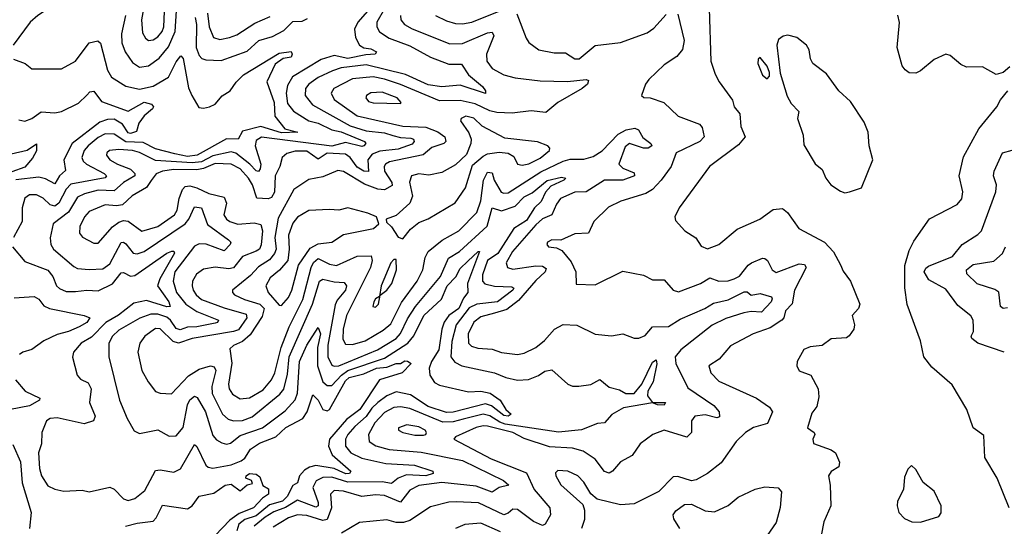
# Model space of a CAD drawing. Extents: x 1552294 to 1694791, y 811929 to 917222.
# Tile 548 of 643: x 1651252 to 1655551, y 901905 to 904116. Entities that reach past the tile are written whole.
import ezdxf

# ---------------------------------------------------------------- set-up
doc = ezdxf.new("R2010")
doc.units = 0

msp = doc.modelspace()

# ---------------------------------------------------------------- linework, layer by layer
at = {"layer": '0CON10XD'}
for points in [[(1651235, 904464.7), (1651285, 904476.2), (1651375, 904520.9), (1651435, 904542), (1651495, 904557.3), (1651635, 904577.1), (1651627.8, 904565), (1651490, 904455), (1651484.7, 904435), (1651511.2, 904395), (1651509.1, 904385), (1651485, 904371.5), (1651428.3, 904361.7), (1651391.1, 904315), (1651376.1, 904285), (1651375.5, 904265), (1651385, 904252.1), (1651436.9, 904225), (1651442.3, 904215), (1651439.1, 904205), (1651331.8, 904135), (1651297.5, 904105), (1651222.9, 904005)], [(1652791.6, 904178.4), (1652727.8, 904105), (1652714, 904075), (1652718.3, 904038.3), (1652735.5, 904005.5), (1652755, 903992.9), (1652785, 903989.3), (1652809.5, 903975), (1652803.3, 903965), (1652763.1, 903963.1), (1652685, 903946.9), (1652625, 903960.1), (1652568, 903942), (1652442.9, 903867.1), (1652421.2, 903828.8), (1652414.8, 903795), (1652420.9, 903750.9), (1652447.3, 903717.3), (1652515, 903674.8), (1652555, 903664.8), (1652615, 903635.8), (1652655, 903626.1), (1652757.3, 903585), (1652763.2, 903575), (1652755, 903565.4), (1652745, 903562.4), (1652675, 903579.5), (1652615, 903563.5), (1652307.1, 903602.9), (1652285, 903588.8), (1652279.4, 903565), (1652304.1, 903485), (1652301.4, 903465), (1652295, 903453.9), (1652285, 903456.9), (1652256.2, 903485), (1652195, 903532.9), (1652175, 903538.8), (1652095, 903522.1), (1652045, 903496.2), (1652005, 903491.5), (1651845, 903501.5), (1651775, 903536.8), (1651745, 903544.5), (1651685, 903550), (1651644.4, 903545), (1651631.8, 903535), (1651630.4, 903525), (1651646.1, 903505), (1651679.1, 903485), (1651735, 903463.6), (1651755.1, 903445.1), (1651754.7, 903435), (1651705, 903405.2), (1651665, 903369.6), (1651595, 903371.3), (1651535, 903356.1), (1651505, 903340.8), (1651464.4, 903275.6), (1651398.7, 903225), (1651384.7, 903164.7), (1651388.2, 903135), (1651400, 903115), (1651488.3, 903038.3), (1651505, 903030.8), (1651555, 903025.2), (1651615, 903028.2), (1651645, 903050.6), (1651695, 903144), (1651705, 903145.3), (1651715, 903137.3), (1651747.1, 903097.1), (1651765, 903094.8), (1651795, 903104.5), (1651974.3, 903225.7), (1651990.3, 903245), (1652015, 903299.1), (1652045, 903294.6), (1652071.7, 903221.7), (1652163.5, 903155), (1652173.5, 903145), (1652170.4, 903135), (1652145, 903107.1), (1652066.4, 903136.4), (1652035, 903137.3), (1652015, 903128), (1651929.4, 903015), (1651921.7, 902975), (1651936.8, 902925), (1651977.1, 902875), (1652025, 902842.7), (1652119.5, 902805), (1652115.5, 902795), (1652105, 902791.2), (1652025, 902774.9), (1651985, 902774.6), (1651953.1, 902763.1), (1651935, 902767.9), (1651910.4, 902805), (1651895, 902817.2), (1651855, 902830.5), (1651825, 902830.8), (1651776.2, 902813.8), (1651685, 902761.6), (1651656.9, 902735), (1651641.2, 902705), (1651640.6, 902645), (1651688.2, 902455), (1651720.8, 902375), (1651751.8, 902321.8), (1651775, 902309.4), (1651855, 902325.6), (1651905, 902297.8), (1651935, 902300.5), (1651965, 902336.5), (1651984.8, 902435), (1651995, 902456.9), (1652015, 902473.1), (1652027.1, 902467.1), (1652063, 902405), (1652095, 902300.9), (1652111.9, 902281.9), (1652135, 902269.1), (1652155, 902264.2), (1652172.2, 902267.8), (1652215, 902301.3), (1652312.3, 902335), (1652410.6, 902409.4), (1652455, 902457.5), (1652464.6, 902485.4), (1652473, 902625), (1652506.2, 902695), (1652555, 902772.2), (1652564.8, 902744.8), (1652551.9, 902685), (1652552.8, 902605), (1652575.9, 902535.9), (1652595, 902519.5), (1652615, 902519.8), (1652656.2, 902565), (1652684.6, 902585.4), (1652845, 902638.8), (1652946.2, 902703.8), (1652973.2, 902736.8), (1653016.8, 902825), (1653093.1, 902896.9), (1653118.5, 902955), (1653156.6, 902993.4), (1653175, 903029.6), (1653208.4, 903061.6), (1653253.8, 903105), (1653260, 903105), (1653206.8, 902965), (1653208.2, 902925), (1653189.7, 902900.3), (1653169.2, 902855), (1653125.7, 902825), (1653104.7, 902795.3), (1653094.7, 902765), (1653082.5, 902675), (1653049.8, 902625), (1653039, 902595), (1653042.8, 902565), (1653063.3, 902533.3), (1653085, 902521.2), (1653211.5, 902491.5), (1653265, 902495.2), (1653305.4, 902485.4), (1653349.6, 902455), (1653374.2, 902414.2), (1653398, 902395), (1653384.6, 902385.4), (1653365, 902388.2), (1653311.4, 902431.4), (1653285, 902439.4), (1653145, 902403.5), (1653115, 902402.2), (1653035, 902428.2), (1652958.1, 902478.1), (1652895, 902491.2), (1652855, 902474.5), (1652815, 902445.1), (1652789.4, 902420.6), (1652765.3, 902384.7), (1652715, 902340.4), (1652685.2, 902305), (1652674.4, 902285), (1652674.4, 902255), (1652698.2, 902225), (1652745, 902203.1), (1652849.8, 902179.8), (1652975, 902172.3), (1653056.2, 902145), (1653056.7, 902135), (1653025, 902124.6), (1652940, 902130), (1652905, 902115.1), (1652875, 902091.7), (1652835, 902099.1), (1652685, 902097.7), (1652615, 902119.9), (1652575, 902118.4), (1652546.6, 902103.4), (1652531.9, 902075), (1652555, 902009.5), (1652555, 901993.9), (1652545, 901988.1), (1652465, 902019), (1652412.5, 901987.5), (1652362, 901968), (1652323.7, 901945), (1652276, 901905)], [(1651798.1, 904195), (1651783.8, 904115), (1651788.5, 904058.5), (1651800.7, 904035), (1651815, 904025.3), (1651835, 904027.4), (1651855, 904040.5), (1651874.4, 904065), (1651881.3, 904085), (1651885.4, 904184.6)], [(1654262.4, 904165), (1654270, 903935), (1654287.9, 903877.9), (1654305.4, 903845.4), (1654364.6, 903765), (1654371.8, 903735), (1654396.5, 903705), (1654400, 903650), (1654418.8, 903605), (1654390.6, 903569.4), (1654263.6, 903475), (1654130.6, 903295), (1654112, 903255), (1654115, 903240), (1654156.2, 903195), (1654203.6, 903163.6), (1654227.2, 903127.2), (1654255, 903115.6), (1654304.2, 903135), (1654385, 903201.9), (1654484, 903245), (1654542.2, 903287.8), (1654581.8, 903291.8), (1654603.9, 903275), (1654654, 903204), (1654765, 903145.4), (1654805, 903102.5), (1654835, 903046.7), (1654847.9, 903017.9), (1654879.7, 902975), (1654920, 902875), (1654914.3, 902855.7), (1654886.7, 902825), (1654896.2, 902785), (1654893.3, 902765), (1654874, 902736), (1654861.7, 902728.3), (1654795, 902722.5), (1654755, 902694.2), (1654702.4, 902687.6), (1654675, 902676), (1654646.2, 902625), (1654644.2, 902605), (1654655, 902584.2), (1654706.2, 902565), (1654738.1, 902505), (1654740.5, 902469.5), (1654732.3, 902427.7), (1654710.9, 902399.1), (1654691.2, 902335), (1654721.2, 902315), (1654724, 902305), (1654714.4, 902285), (1654717.1, 902267.1), (1654795, 902238.8), (1654813.3, 902225), (1654831.2, 902185), (1654828.8, 902165), (1654795, 902144.4), (1654783.1, 902125), (1654790.6, 902085), (1654793.3, 901995), (1654762.5, 901925), (1654751.2, 901865)], [(1651714.4, 904135), (1651697.1, 904055), (1651698.3, 904015), (1651712.8, 903975), (1651745, 903929.6), (1651775, 903909.2), (1651815, 903914.1), (1651861.2, 903948.8), (1651901.8, 903998.2), (1651931, 904065), (1651936.8, 904155)], [(1652018.7, 904125), (1652023.9, 904095), (1652023, 903995), (1652035, 903960), (1652047.2, 903947.2), (1652065, 903940.3), (1652131.8, 903938.2), (1652245, 903978.1), (1652295.5, 904025), (1652355, 904042.7), (1652405, 904068.4), (1652445, 904108.7), (1652485, 904110.2), (1652508.2, 904121.8)], [(1652071.7, 904145), (1652079.4, 904085), (1652098.1, 904038.1), (1652125, 904029.1), (1652168.5, 904038.5), (1652199.5, 904050.5), (1652278.8, 904101.2), (1652345, 904129.3)], [(1652914.1, 904135), (1652916.5, 904115), (1652931.8, 904095), (1652965, 904075.6), (1653130.5, 904010.5), (1653185, 904012.4), (1653295, 904059.1), (1653315, 904062.1), (1653322.4, 904045), (1653290.3, 903965), (1653291.2, 903935), (1653315, 903902.3), (1653365, 903875.3), (1653415, 903861.6), (1653525, 903849.8), (1653643.9, 903846.1), (1653724.4, 903854.4), (1653735, 903850), (1653731.1, 903835), (1653707.8, 903815), (1653601.8, 903755), (1653548.9, 903711.1), (1653485, 903718.2), (1653402.5, 903707.5), (1653335, 903710.7), (1653305, 903717.9), (1653240.9, 903749.1), (1653175, 903763.2), (1653085, 903762.5), (1652915, 903832.9), (1652845, 903856.3), (1652795, 903865.9), (1652705, 903858.3), (1652623.2, 903815), (1652612.4, 903795), (1652625, 903767.7), (1652725, 903695.8), (1652925, 903651.8), (1653025, 903646.5), (1653077.3, 903627.3), (1653107.5, 903605), (1653112, 903585), (1653103.7, 903576.3), (1653051.8, 903558.2), (1653013.1, 903526.9), (1652867.1, 903495), (1652848.7, 903485), (1652843.3, 903475), (1652844.8, 903455), (1652876.7, 903405), (1652877.5, 903392.5), (1652845, 903374.1), (1652815, 903376.4), (1652757.8, 903397.8), (1652665, 903453.6), (1652641.5, 903458.5), (1652575, 903429.5), (1652515, 903418.9), (1652448.6, 903375), (1652380.1, 903249.9), (1652365.4, 903165), (1652371.5, 903115), (1652364.6, 903095.5), (1652342.5, 903067.5), (1652295, 903037.8), (1652259.9, 903000.1), (1652180.6, 902935), (1652180.6, 902925), (1652190, 902915), (1652233.3, 902895), (1652300.7, 902875), (1652318.8, 902855), (1652309.9, 902820.1), (1652258.8, 902741.2), (1652225, 902711.4), (1652185.3, 902694.7), (1652170, 902680), (1652177.4, 902617.4), (1652163.7, 902525), (1652167.1, 902505), (1652181.5, 902481.5), (1652215, 902461.2), (1652255, 902465.7), (1652315, 902500), (1652350.6, 902545), (1652365.2, 902575), (1652392.9, 902685), (1652429, 902775), (1652487.9, 902895), (1652525.1, 903034.9), (1652535, 903056.6), (1652555, 903073.1), (1652605, 903049.1), (1652635, 903043.7), (1652725, 903083.4), (1652786.4, 903085), (1652791.3, 903065), (1652783.5, 903035), (1652678.7, 902825), (1652663.9, 902765), (1652662.2, 902722.2), (1652675, 902699.7), (1652705, 902698), (1652759.6, 902715), (1652839.4, 902760.6), (1652871.7, 902788.3), (1652918.2, 902881.8), (1652987.5, 902975), (1653011.6, 903025), (1653021.5, 903078.5), (1653035, 903104.5), (1653096.5, 903153.5), (1653169.3, 903195), (1653248.1, 903275), (1653265.4, 903325), (1653277.2, 903415), (1653295, 903450), (1653315, 903447.5), (1653323.9, 903415), (1653353.9, 903363.9), (1653365, 903358.3), (1653385, 903360.2), (1653527.5, 903452.5), (1653625, 903498.3), (1653655, 903507.2), (1653715, 903507.5), (1653755, 903518.4), (1653795, 903543.2), (1653865, 903616.2), (1653900, 903635), (1653937.7, 903642.3), (1653954.1, 903635), (1653972.1, 903602.1), (1654007.9, 903575), (1654011.5, 903565), (1653995.8, 903555), (1653975, 903554.8), (1653915, 903576.4), (1653895, 903561.8), (1653868.2, 903485), (1653885, 903468.4), (1653935, 903447.3), (1653936.2, 903435), (1653885, 903416.1), (1653805, 903416), (1653725, 903364.3), (1653675, 903362.6), (1653612.7, 903335), (1653595, 903311.5), (1653575.2, 903265), (1653535, 903247.2), (1653505, 903221.3), (1653403.4, 903105), (1653375.9, 903055), (1653381.1, 903035), (1653405, 903026.6), (1653505, 903042.3), (1653535, 903040.7), (1653549.8, 903029.8), (1653545.8, 903015), (1653505, 902978), (1653429, 902891), (1653378.1, 902851.9), (1653325, 902834.5), (1653265, 902819.6), (1653234.2, 902795.8), (1653209.3, 902745), (1653211.6, 902705), (1653225, 902691.6), (1653252.2, 902682.2), (1653315, 902678.1), (1653355, 902663.2), (1653425, 902655.3), (1653455, 902661.2), (1653505, 902685.3), (1653543.4, 902716.6), (1653587.3, 902765), (1653625, 902785.8), (1653685, 902783.1), (1653765, 902743.5), (1653835, 902736.7), (1653885, 902744.4), (1653935, 902726.7), (1653955, 902725.5), (1653982.9, 902737.1), (1654015, 902775.3), (1654085, 902777.5), (1654135, 902809), (1654243.9, 902856.1), (1654281.1, 902878.9), (1654345, 902893.3), (1654415, 902929), (1654428.6, 902928.6), (1654445, 902913.4), (1654485, 902920.7), (1654535, 902906.6), (1654537.4, 902897.4), (1654532.6, 902885), (1654490.2, 902839.8), (1654445, 902842.1), (1654413.2, 902836.8), (1654335, 902812.2), (1654275, 902782.2), (1654138.6, 902675), (1654114, 902645), (1654116.1, 902615), (1654169.7, 902509.7), (1654282.2, 902432.2), (1654306, 902405), (1654307.6, 902382.4), (1654295, 902379.1), (1654245, 902391.2), (1654199.2, 902385), (1654184.6, 902365.4), (1654184.5, 902315), (1654165, 902294.5), (1654065, 902323.9), (1654015.6, 902305), (1653960.5, 902265), (1653926.4, 902213.6), (1653875, 902187.1), (1653840, 902145), (1653825, 902136.7), (1653805, 902144.6), (1653765, 902198.2), (1653712.6, 902232.6), (1653665.5, 902245.5), (1653565, 902252.3), (1653455, 902288.5), (1653405, 902315.1), (1653295, 902342), (1653275, 902343.9), (1653245, 902335.8), (1653154, 902295), (1653148, 902285), (1653310.1, 902200.1), (1653465, 902137.8), (1653497.4, 902065), (1653566.5, 901985), (1653569.6, 901955), (1653546.2, 901913.8), (1653535, 901907.9), (1653495, 901926), (1653425, 901979), (1653405, 901980.4), (1653385, 901962.1), (1653365, 901955.2), (1653255, 902007.3), (1653157.9, 902012.1), (1653125, 902010.7), (1653045, 901990), (1652955, 901930), (1652927.7, 901922.3), (1652895, 901922), (1652855, 901933.2), (1652735, 901922.3), (1652656.7, 901875)], [(1652845, 904163.2), (1652811.6, 904105), (1652811.2, 904085), (1652823.1, 904063.1), (1652865.4, 904035), (1652955, 904002.1), (1653045, 903952.1), (1653125, 903921.6), (1653181.3, 903921.3), (1653211.2, 903875), (1653272.5, 903825), (1653285.5, 903805), (1653285.6, 903794.4), (1653175, 903830.5), (1653095, 903822.3), (1653035, 903831.8), (1652937, 903877), (1652765, 903918.4), (1652655, 903905.4), (1652617.1, 903892.8), (1652555, 903863.9), (1652514.9, 903835.1), (1652500.3, 903815), (1652498.9, 903785), (1652530.6, 903745), (1652695, 903652.6), (1652765, 903631.5), (1652845, 903621.8), (1652881, 903611)], [(1653068, 904135), (1653115, 904111.2), (1653155, 904099), (1653185, 904097.4), (1653225.4, 904104.6), (1653353.2, 904156.8)], [(1653421.9, 904141.9), (1653462.5, 904035), (1653475, 904017.1), (1653518.8, 903985), (1653585, 903971.1), (1653635, 903971.8), (1653675, 903945.5), (1653695, 903944.6), (1653765, 904003.6), (1653875, 904016.8), (1653991.5, 904058.5), (1654020.9, 904079.1), (1654075, 904138.5)], [(1654125, 904140), (1654153.2, 904025), (1654145, 903985.8), (1654120.9, 903955), (1654065, 903919.3), (1653998, 903855), (1653984, 903835), (1653966.7, 903785), (1653976.2, 903776.2), (1654005, 903774.3), (1654064.6, 903754.6), (1654127.1, 903695), (1654219.7, 903659.7), (1654231.1, 903645), (1654240, 903605), (1654221.9, 903585), (1654117.9, 903535), (1654096.1, 903475), (1654053.2, 903415), (1654014.7, 903375), (1653985, 903356.8), (1653876.3, 903323.7), (1653822, 903298), (1653758.8, 903235), (1653735, 903184), (1653675, 903180.9), (1653615, 903154.3), (1653575, 903155.6), (1653555.8, 903145), (1653553.1, 903135), (1653560, 903125), (1653595, 903120.6), (1653618.5, 903108.5), (1653659.1, 903059.1), (1653679.4, 903015), (1653682, 902962), (1653765, 902958.9), (1653885, 903018.5), (1653975, 903000.6), (1654015, 902980.6), (1654065, 902980), (1654105.5, 902935.5), (1654128.1, 902928.1), (1654225, 902965.3), (1654265, 902989.1), (1654305, 902974.8), (1654345, 902976.7), (1654371.4, 902985), (1654395, 902996.2), (1654432.7, 903045), (1654447.5, 903055), (1654495, 903074.6), (1654505, 903073.5), (1654516.7, 903065), (1654536.5, 903025), (1654555, 903013.2), (1654655, 903050.4), (1654677.9, 903047.9), (1654685.6, 903035), (1654635, 902935.5), (1654624.4, 902875.6), (1654595.4, 902845), (1654588, 902815), (1654579.2, 902805), (1654528.7, 902771.3), (1654453.8, 902745), (1654355, 902693.1), (1654305.5, 902634.5), (1654260, 902605), (1654269.2, 902575), (1654305, 902538.9), (1654468.6, 902465), (1654526, 902425), (1654538, 902405), (1654516.3, 902353.6), (1654455, 902335.8), (1654420.5, 902315), (1654380, 902275), (1654315, 902181.5), (1654255.2, 902134.8)], [(1655575, 903910), (1655545, 903886), (1655515, 903877.5), (1655455, 903910.6), (1655385, 903909.2), (1655360.9, 903920.9), (1655315, 903959.2), (1655295, 903965.8), (1655245, 903941.8), (1655185, 903892.5), (1655165, 903883.3), (1655135, 903884.4), (1655117.7, 903897.7), (1655104.6, 903915), (1655082.9, 903995), (1655093.3, 904103.3), (1655085.7, 904135.7)], [(1654855, 903360.8), (1654875, 903364.2), (1654927.3, 903382.7), (1654976.7, 903505), (1654960.8, 903565), (1654955.6, 903625.6), (1654939.1, 903669.1), (1654879.3, 903759.3), (1654828, 903805), (1654775, 903880), (1654714.4, 903924.4), (1654704.3, 903945), (1654699.4, 903985), (1654687.1, 904005), (1654645, 904038.1), (1654605, 904048.1), (1654585.7, 904044.3), (1654565, 904030), (1654557.5, 904005), (1654572.5, 903882.5), (1654602.7, 903782.7), (1654620.2, 903750.2), (1654653.3, 903715), (1654647.5, 903685), (1654671.9, 903611.9), (1654675, 903570), (1654725, 903486.7), (1654755, 903462.5), (1654772, 903425), (1654794, 903395), (1654835, 903367.5), (1654855, 903360.8)], [(1651225, 903944), (1651275.4, 903925.4), (1651305, 903901.9), (1651435, 903901.5), (1651495, 903934.4), (1651555, 904014.6), (1651593.8, 904023.8), (1651605, 904013.8), (1651635.6, 903895.6), (1651653.2, 903865), (1651715, 903825.7), (1651775, 903812.2), (1651835, 903825.9), (1651901.3, 903865), (1651935, 903932.7), (1651955, 903958.1), (1651965, 903946.2), (1651988.6, 903818.6), (1652004.2, 903785), (1652033.5, 903733.5), (1652055, 903729.2), (1652080.8, 903735), (1652105, 903747.3), (1652135.7, 903784.3), (1652171.5, 903805), (1652197, 903843), (1652228.5, 903875), (1652385, 903969.3), (1652436.9, 903976.9), (1652441.1, 903965), (1652437.3, 903952.7), (1652402.8, 903947.2), (1652367.4, 903922.6), (1652331.2, 903845), (1652362.8, 903755), (1652366, 903695), (1652409.3, 903639.3), (1652466, 903625), (1652395, 903622), (1652305, 903650.1), (1652225, 903629.4), (1652206, 903594), (1652155, 903596), (1652026.6, 903525), (1651985, 903519.5), (1651929.9, 903529.9), (1651845, 903552.4), (1651790.7, 903580.7), (1651715, 903582.6), (1651665, 903616.5), (1651625, 903617.9), (1651595, 903602.1), (1651550.4, 903565), (1651533.2, 903545), (1651522.6, 903515), (1651528.4, 903498.4), (1651542.9, 903485), (1651620.9, 903445), (1651631.5, 903435), (1651625, 903426.5), (1651475, 903398.3), (1651455, 903375.7), (1651422.5, 903315), (1651405, 903302.4), (1651385, 903308.1), (1651355, 903336.4), (1651325, 903352.2), (1651295, 903351.8), (1651275, 903336.9), (1651263.2, 903295), (1651262.9, 903235), (1651224.6, 903165)], [(1654515, 903857.5), (1654525, 903870), (1654525.8, 903885), (1654515, 903913.3), (1654485, 903951.2), (1654476.1, 903943.9), (1654474.4, 903925), (1654495, 903873.3), (1654515, 903857.5)], [(1651248.5, 903678.5), (1651275, 903673.8), (1651305, 903684.5), (1651345, 903713.7), (1651405, 903708.9), (1651435, 903715.3), (1651508.5, 903751.5), (1651545, 903786.7), (1651558.3, 903801.7), (1651575, 903804.5), (1651609.2, 903759.1), (1651725, 903717.2), (1651795, 903756.5), (1651827.6, 903747.6), (1651835.6, 903735), (1651832.4, 903727.6), (1651795, 903696.7), (1651772, 903665), (1651761.7, 903628.3), (1651735, 903619.6), (1651725, 903622.3), (1651700.7, 903660.7), (1651665, 903681.9), (1651635, 903681.1), (1651601.1, 903668.9), (1651480.7, 903575), (1651445.2, 903505), (1651452, 903458), (1651426.1, 903433.9), (1651405, 903399.6), (1651365, 903421.3), (1651335, 903428.6), (1651235, 903417.5)], [(1652915, 903750), (1652918, 903755), (1652899.4, 903775), (1652835, 903799.3), (1652785, 903797.5), (1652766.7, 903785), (1652763.6, 903775), (1652775, 903758.5), (1652795, 903752.7), (1652915, 903750)], [(1655572.3, 901985), (1655519.6, 902115), (1655465.4, 902205), (1655461.7, 902301.7), (1655414.6, 902334.6), (1655387.3, 902415), (1655322.5, 902522.5), (1655235, 902599.4), (1655200, 902645), (1655184.7, 902714.7), (1655126.9, 902873.1), (1655116, 902946), (1655117.1, 903042.9), (1655135, 903108.2), (1655155, 903150), (1655223.6, 903246.4), (1655345, 903309.5), (1655365.2, 903334.8), (1655369.6, 903365), (1655353.5, 903435), (1655372.2, 903517.8), (1655440.1, 903639.9), (1655518.1, 903735), (1655533.4, 903766.6), (1655565.8, 903805)], [(1652925, 903160), (1652958.3, 903201.7), (1652995, 903230.5), (1653035, 903246.4), (1653153, 903317), (1653198, 903382), (1653229, 903481), (1653275, 903521.1), (1653295, 903530), (1653345, 903537.5), (1653383.9, 903533.9), (1653408.8, 903518.8), (1653425.5, 903485.5), (1653445, 903481.1), (1653475, 903486.8), (1653525, 903511), (1653565.4, 903545), (1653566.5, 903555), (1653557.5, 903565), (1653512.4, 903582.4), (1653369.5, 903599.5), (1653270.8, 903650.9), (1653235, 903685.9), (1653200, 903695), (1653179.4, 903685), (1653176.7, 903675), (1653212.3, 903622.3), (1653222.7, 903595), (1653221.5, 903575), (1653203, 903527), (1653155, 903482.9), (1653095, 903449.4), (1653037.8, 903437.8), (1652995, 903443.2), (1652963.1, 903435), (1652953.1, 903406.9), (1652966.2, 903346.2), (1652954.7, 903315.3), (1652895, 903262), (1652852.5, 903245), (1652853, 903233), (1652875, 903212.5), (1652905, 903166.2), (1652925, 903160)], [(1652881, 903611), (1652915, 903602), (1652959.6, 903599.6), (1652971.2, 903595), (1652974.7, 903585), (1652965, 903573.2), (1652905, 903550.3), (1652825, 903541.8), (1652791, 903529), (1652771.4, 903505), (1652775, 903453.3), (1652755, 903454.9), (1652725, 903472), (1652695, 903515.2), (1652675, 903528.7), (1652595, 903533), (1652555, 903507.3), (1652505, 903542.4), (1652455, 903541.5), (1652417.8, 903532.2), (1652398.2, 903515), (1652387.3, 903475), (1652367.8, 903435), (1652365, 903363.8), (1652350.6, 903339.4), (1652336.5, 903333.5), (1652287.3, 903337.3), (1652269, 903395), (1652250.5, 903425), (1652214, 903465), (1652175, 903486.2), (1652105, 903488.9), (1652055, 903467), (1652025, 903460.9), (1651925, 903461.9), (1651875, 903455.6), (1651847.2, 903442.8), (1651825.8, 903414.2), (1651805.7, 903384.3), (1651742.6, 903347.4), (1651701.4, 903308.6), (1651675, 903303.2), (1651625, 903307.6), (1651555, 903278.7), (1651535.4, 903255), (1651515, 903213.3), (1651512.5, 903185), (1651526.4, 903166.4), (1651575, 903140), (1651595, 903140.5), (1651657.7, 903212.3), (1651685, 903232.9), (1651705, 903239.8), (1651726, 903236), (1651785, 903193.1), (1651855, 903214.1), (1651927.8, 903265), (1651938.9, 903285), (1651947.5, 903335), (1651962.4, 903375), (1651975, 903387.5), (1651995, 903390.2), (1652025, 903382.7), (1652077, 903357), (1652145, 903341.6), (1652154.7, 903315), (1652143.1, 903265), (1652154.6, 903245), (1652169.5, 903235), (1652205, 903223.3), (1652275, 903230), (1652305, 903221.5), (1652312, 903195), (1652306.5, 903133.5), (1652298.8, 903115), (1652284, 903106), (1652225, 903082.9), (1652185, 903032.5), (1652165, 903028.6), (1652104.7, 903035.3), (1652055, 903027.3), (1652023.2, 903005), (1652006.7, 902975), (1652004.3, 902955), (1652010, 902935), (1652022.4, 902915), (1652045.9, 902895), (1652145, 902858.1), (1652241.3, 902831.3), (1652243.1, 902815), (1652206.8, 902763.2), (1652185.1, 902754.9), (1652005, 902724.5), (1651945, 902704.9), (1651921.9, 902711.9), (1651865, 902766.6), (1651845, 902768), (1651798.9, 902735), (1651776.1, 902705), (1651767.8, 902665), (1651785.2, 902585.2), (1651812.3, 902535), (1651845, 902493.5), (1651865, 902485.5), (1651915, 902483.6), (1651988.8, 902561.2), (1652035, 902590.8), (1652084.8, 902604.8), (1652101.7, 902601.7), (1652107.9, 902585), (1652091.5, 902515), (1652091.8, 902485), (1652137.6, 902395), (1652162.5, 902372.5), (1652185, 902365.2), (1652225, 902366.2), (1652267.3, 902382.7), (1652388.2, 902481.8), (1652405.8, 902504.2), (1652421.1, 902568.9), (1652429.1, 902645), (1652530.7, 902875), (1652560.3, 902975), (1652575, 902984.1), (1652625, 902971.3), (1652668.7, 902968.7), (1652678.2, 902955), (1652673.8, 902935), (1652637.7, 902892.3), (1652628.8, 902871.2), (1652596.7, 902695), (1652597.2, 902645), (1652615, 902608.4), (1652625, 902603.2), (1652645, 902605.6), (1652813.4, 902675), (1652895, 902724.6), (1652915, 902747.2), (1652945, 902810), (1652980.5, 902865), (1653089.7, 902995), (1653124.8, 903075), (1653171.9, 903105), (1653292.5, 903215), (1653315, 903295.3), (1653355, 903281.1), (1653415, 903301.7), (1653455, 903342.2), (1653489.7, 903360.3), (1653555, 903414.8), (1653618.1, 903428.1), (1653636.2, 903425), (1653628.2, 903415), (1653570.3, 903389.7), (1653547.1, 903362.9), (1653528, 903322), (1653499.8, 903295), (1653465, 903239.2), (1653409.5, 903205), (1653338.9, 903095), (1653294.9, 903065.1), (1653272.8, 903002.8), (1653272, 902975), (1653283.1, 902963.1), (1653325, 902953.1), (1653400.6, 902950.6), (1653409.2, 902945), (1653405.2, 902935), (1653338.6, 902885), (1653247.8, 902875), (1653215, 902859.2), (1653157.7, 902785), (1653138.2, 902711.8), (1653134.8, 902644.8), (1653151, 902621), (1653182.9, 902605), (1653325, 902574.4), (1653375, 902553.8), (1653425, 902542.8), (1653473.7, 902546.3), (1653516.7, 902563.3), (1653545, 902582.2), (1653575, 902587.5), (1653645, 902525.4), (1653665, 902516.9), (1653693.3, 902516.7), (1653745, 902524.4), (1653785, 902545.8), (1653825, 902511.8), (1653870, 902500), (1653898.8, 902485), (1653934, 902485), (1653968.7, 902525), (1654015, 902621.8), (1654031.2, 902631.2), (1654034.2, 902614.2), (1654017.2, 902535), (1653994.9, 902495.1), (1653992.8, 902475), (1654015, 902445.7), (1654071.9, 902445), (1654065, 902433.2), (1654036.2, 902435), (1654014.6, 902444.6), (1653887.9, 902422.1), (1653837.4, 902392.6), (1653805, 902356.9), (1653775, 902353.1), (1653704.2, 902325.7), (1653605, 902316.5), (1653371.5, 902351.5), (1653348.9, 902358.9), (1653305, 902387.2), (1653275, 902394.7), (1653188, 902372), (1653145, 902361), (1653099.2, 902359.2), (1652955, 902419), (1652915, 902426.1), (1652885, 902423.2), (1652845, 902402.1), (1652803.1, 902356.9), (1652774.3, 902305), (1652778, 902275), (1652806.1, 902256.1), (1652865, 902240.5), (1653005, 902228.4), (1653185, 902191.8), (1653363.6, 902105), (1653387.5, 902085), (1653345, 902074.4), (1653315, 902053.8), (1653245, 902080.3), (1653095, 902096.8), (1652995, 902083.8), (1652955, 902062.9), (1652915, 902010.9), (1652845, 902038.8), (1652805, 902042), (1652745, 902034.8), (1652665, 902059), (1652625, 902061), (1652608.6, 902045), (1652613.2, 901985), (1652594.1, 901935), (1652575, 901929.7), (1652505, 901952.6), (1652465, 901955.1), (1652425, 901942.4), (1652358.8, 901901.2)], [(1651215, 903530), (1651285, 903546.5), (1651325, 903573.8), (1651325.9, 903544.1), (1651308.2, 903511.8), (1651275, 903472.9), (1651218.1, 903451.9)], [(1655550.8, 902665), (1655435, 902704.6), (1655409.4, 902725), (1655405.7, 902735), (1655415.5, 902755), (1655416.4, 902773.6), (1655414.4, 902805), (1655405, 902824), (1655348.3, 902868.3), (1655295, 902940), (1655220.6, 902980.6), (1655200.9, 903015), (1655208.3, 903031.7), (1655219.9, 903040.1), (1655325, 903083.1), (1655366.8, 903135), (1655435, 903178.5), (1655451.2, 903195), (1655514.1, 903365), (1655515.9, 903395), (1655504.2, 903435), (1655505.8, 903455), (1655542.1, 903535), (1655585, 903546.7)], [(1652395, 902869.1), (1652425, 902903.8), (1652440.5, 902935), (1652469.4, 903045), (1652520.4, 903119.6), (1652555, 903138), (1652614.2, 903145), (1652665, 903179.2), (1652796.2, 903205), (1652820, 903225), (1652810, 903255), (1652772.1, 903272.1), (1652685, 903294.5), (1652645, 903284.2), (1652605, 903288.1), (1652515, 903283.3), (1652465, 903254.6), (1652445, 903227.9), (1652425, 903175.8), (1652428.4, 903115), (1652422.5, 903065), (1652386.7, 903023.3), (1652345, 902990), (1652327.2, 902955), (1652336.5, 902925), (1652385, 902870), (1652395, 902869.1)], [(1651220.5, 903125), (1651275, 903060.9), (1651375, 903023.4), (1651396.1, 902995), (1651412.5, 902955), (1651425, 902942.7), (1651455, 902930.5), (1651495, 902929.3), (1651545, 902935.8), (1651595, 902932.7), (1651656.9, 902963.1), (1651695, 903011.3), (1651705, 903012.9), (1651735, 902997), (1651755, 902999.5), (1651895, 903097.2), (1651915.9, 903105.9), (1651925.3, 903105.3), (1651927.6, 903097.6), (1651863.3, 902985), (1651854, 902955), (1651903.1, 902885), (1651909.6, 902865), (1651895, 902862.5), (1651805, 902890.4), (1651750.9, 902879.1), (1651683.3, 902826.7), (1651627.5, 902795), (1651565, 902731.2), (1651520.8, 902705), (1651486.5, 902665), (1651483, 902643), (1651502.7, 902565), (1651517.6, 902547.6), (1651550.7, 902530.7), (1651563.9, 902505), (1651557.3, 902445), (1651580.9, 902385), (1651574.5, 902365), (1651532.7, 902352.7), (1651415, 902378.4), (1651385, 902375.3), (1651368.5, 902365), (1651349.2, 902315), (1651347.3, 902265), (1651333.9, 902225), (1651337.8, 902157.8), (1651347.5, 902125), (1651375, 902081.9), (1651405, 902066.5), (1651445, 902059.1), (1651525, 902062.2), (1651555, 902055.7), (1651645, 902075.7), (1651665, 902067.5), (1651704.5, 902024.5), (1651725, 902018), (1651755, 902025.8), (1651798.2, 902061.8), (1651845, 902148.5), (1651865, 902151.6), (1651925, 902141.5), (1651954.3, 902155.7), (1652015, 902261.9), (1652025, 902253.1), (1652065, 902172.5), (1652075, 902162.9), (1652095, 902159.4), (1652175, 902172.7), (1652219.5, 902190.5), (1652235, 902202.4), (1652258.9, 902241.1), (1652298.5, 902268.5), (1652369.8, 902295), (1652413.6, 902336.4), (1652488.3, 902375), (1652506.5, 902405), (1652531.8, 902478.2), (1652555, 902456), (1652575, 902415.5), (1652595, 902409.4), (1652605, 902415.3), (1652675, 902539.6), (1652690, 902555), (1652755, 902570.2), (1652809.5, 902595), (1652855, 902600.1), (1652895, 902615.9), (1652915, 902616.2), (1652933, 902627), (1652945, 902625.6), (1652961.2, 902615), (1652922, 902575), (1652822.9, 902545), (1652736.3, 902415), (1652678.7, 902371.3), (1652604.1, 902285.9), (1652599.5, 902255), (1652616.6, 902216.6), (1652697.5, 902145), (1652692, 902135), (1652676.1, 902133.9), (1652646.5, 902146.5), (1652625, 902157.2), (1652545, 902170.6), (1652516.7, 902163.3), (1652495, 902149.8), (1652473.1, 902125), (1652465, 902094.5), (1652445, 902082.6), (1652419, 902035), (1652399.5, 902015), (1652341.9, 901998.1), (1652285, 901950.2), (1652235, 901934.9), (1652209, 901915), (1652200.3, 901885)], [(1655565, 902859.2), (1655545, 902856.2), (1655534.3, 902864.3), (1655526.9, 902926.9), (1655508.8, 902938.8), (1655432.8, 902962.8), (1655387.5, 903007.5), (1655385.9, 903025), (1655415, 903047.5), (1655505, 903062.2), (1655542.4, 903095), (1655556.1, 903125)], [(1652805, 902862), (1652817.8, 902875), (1652826.4, 902913.6), (1652855, 902935.8), (1652876.7, 902965), (1652896.4, 903025), (1652895, 903070), (1652885, 903070), (1652872.5, 903055), (1652829.4, 902955), (1652822.5, 902907.5), (1652805, 902897.5), (1652797.5, 902885), (1652794.3, 902864.3), (1652805, 902862)], [(1651227.3, 902902.7), (1651315, 902908.6), (1651335, 902896), (1651357.6, 902867.6), (1651382.5, 902855), (1651533.3, 902825), (1651558.8, 902815), (1651545.5, 902795), (1651511.5, 902775), (1651465.5, 902755), (1651415, 902742.7), (1651356.7, 902715), (1651305, 902677.1), (1651265, 902665.5), (1651251.1, 902655)], [(1651233.6, 902545), (1651275.3, 902495.3), (1651340, 902465), (1651338.6, 902455), (1651295, 902431.4), (1651211.4, 902415)], [(1653015, 902302.7), (1653024.4, 902305.6), (1653028.1, 902315), (1653022.2, 902325), (1652995, 902339.5), (1652942.3, 902347.7), (1652906, 902335), (1652906, 902325), (1652925, 902313.8), (1652977.1, 902302.9), (1653015, 902302.7)], [(1651221.9, 902261.9), (1651255.9, 902185.9), (1651263.4, 902095), (1651302.3, 901965), (1651294.8, 901895)], [(1654255.2, 902134.8), (1654205, 902107.3), (1654185, 902103.5), (1654125, 902122), (1654105, 902120.8), (1654042.7, 902057.3), (1653935, 902003.6), (1653875, 901998.1), (1653773.2, 902023.2), (1653746.2, 902046.2), (1653715, 902097.8), (1653688.6, 902125), (1653645, 902145.4), (1653602, 902148), (1653591.8, 902138.2), (1653592.2, 902125), (1653615, 902085.6), (1653710.3, 902000.3), (1653717.9, 901975), (1653718.2, 901935), (1653705, 901895.6)], [(1655185, 901923.5), (1655265, 901947.5), (1655275.6, 901964.4), (1655274.4, 901995), (1655245, 902058.8), (1655195.8, 902095.8), (1655165, 902152.5), (1655145, 902170), (1655130, 902155), (1655115, 902120), (1655111.2, 902065), (1655084.2, 902015), (1655082.5, 901995), (1655090.8, 901965), (1655115, 901939.2), (1655147.5, 901925), (1655185, 901923.5)], [(1651714, 901905), (1651765, 901919.1), (1651835, 901927), (1651848.2, 901941.8), (1651875, 901997.1), (1651985, 901981.4), (1652005.4, 901995), (1652035, 902037.1), (1652099.7, 902050.3), (1652148.8, 902085), (1652175, 902089.2), (1652215, 902060), (1652244.4, 902085.6), (1652267.7, 902092.3), (1652263.3, 902105), (1652238.8, 902115), (1652241.1, 902125), (1652255.4, 902135.4), (1652285, 902132.9), (1652300.6, 902120.6), (1652313, 902083), (1652338.3, 902068.3), (1652337.5, 902045), (1652311.5, 902028.5), (1652273.3, 901985), (1652209.7, 901960.3), (1652168.7, 901931.3), (1652105, 901864.5)], [(1654134.7, 901895), (1654108.3, 901938.3), (1654105.4, 901955), (1654117.1, 901972.9), (1654155, 901999.5), (1654185, 902001.2), (1654245, 901972.7), (1654285, 901968.1), (1654344.7, 901995.3), (1654388.1, 902031.9), (1654462.9, 902067.1), (1654505, 902077.1), (1654563.5, 902073.5), (1654577.5, 902055), (1654572.2, 901987.8), (1654555, 901921.2), (1654515.5, 901865)], [(1653351.5, 901881.5), (1653265, 901919), (1653195, 901913.1), (1653154.1, 901895.9)]]:
    msp.add_lwpolyline(points, dxfattribs=at)

doc.saveas('drawing.dxf')
